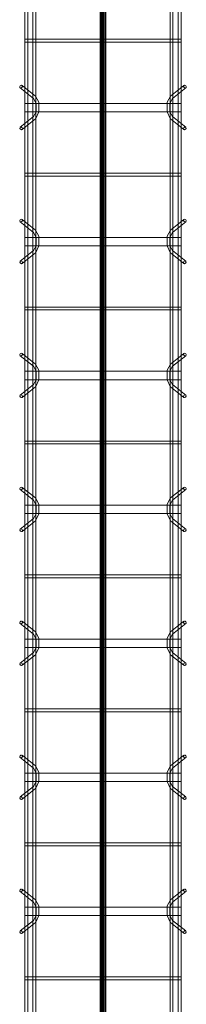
# Model space of a CAD drawing. Header units: inches. Extents: x -4136 to 1945, y -6639 to 12387.
# Tile 325 of 656: x -3162 to -3147, y 10662 to 10750. Entities that reach past the tile are written whole.
import ezdxf

# ---------------------------------------------------------------- set-up
doc = ezdxf.new("R2010")
doc.units = ezdxf.units.IN
doc.header["$MEASUREMENT"] = 0
doc.linetypes.add('Línea de rejilla', pattern=[0.875, 0.5, -0.125, 0.125, -0.125])
for name, color, linetype, lineweight in [('A-GENM', 7, 'Continuous', 9), ('S-BEAM', 7, 'Continuous', 9), ('S-GRID', 7, 'Continuous', 9)]:
    doc.layers.add(name, color=color, linetype=linetype, lineweight=lineweight)

# ---------------------------------------------------------------- blocks, each defined once
blk = doc.blocks.new('Dowel bar assembly - Dowel bar assembly-675476-SLAB ON GROUND JOINTS')
at = {"layer": 'S-BEAM', "color": 253, "true_color": 0xaaaaaa}
for p, q in [((308.765, 1.979), (0, 1.979)), ((47.871, 1.99), (47.871, -12.01)), ((48.129, 1.99), (47.871, 1.99)), ((47.871, 1.99), (48.129, 1.99)), ((48.129, -12.01), (48.129, 1.99)), ((52.024, 2.232), (52.973, 1.033)), ((53.175, 1.192), (52.225, 2.392)), ((53.625, 1.99), (53.625, -12.01)), ((54.375, 1.99), (53.625, 1.99)), ((53.625, 1.99), (54.375, 1.99)), ((54.375, -12.01), (54.375, 1.99)), ((55.761, 2.392), (54.811, 1.192)), ((55.013, 1.033), (55.962, 2.232)), ((59.871, 1.99), (59.871, -12.01)), ((60.129, 1.99), (59.871, 1.99)), ((59.871, 1.99), (60.129, 1.99)), ((60.129, -12.01), (60.129, 1.99)), ((64.024, 2.232), (64.973, 1.033)), ((65.175, 1.192), (64.225, 2.392)), ((65.625, 1.99), (65.625, -12.01)), ((66.375, 1.99), (65.625, 1.99)), ((65.625, 1.99), (66.375, 1.99)), ((66.375, -12.01), (66.375, 1.99)), ((67.761, 2.392), (66.811, 1.192)), ((67.013, 1.033), (67.962, 2.232)), ((71.871, 1.99), (71.871, -12.01)), ((72.129, 1.99), (71.871, 1.99)), ((71.871, 1.99), (72.129, 1.99)), ((72.129, -12.01), (72.129, 1.99)), ((76.024, 2.232), (76.973, 1.033)), ((77.175, 1.192), (76.225, 2.392)), ((77.625, 1.99), (77.625, -12.01)), ((78.375, 1.99), (77.625, 1.99)), ((77.625, 1.99), (78.375, 1.99)), ((78.375, -12.01), (78.375, 1.99)), ((79.761, 2.392), (78.811, 1.192)), ((79.013, 1.033), (79.962, 2.232)), ((83.871, 1.99), (83.871, -12.01)), ((84.129, 1.99), (83.871, 1.99)), ((83.871, 1.99), (84.129, 1.99)), ((84.129, -12.01), (84.129, 1.99)), ((88.024, 2.232), (88.973, 1.033)), ((89.175, 1.192), (88.225, 2.392)), ((89.625, 1.99), (89.625, -12.01)), ((90.375, 1.99), (89.625, 1.99)), ((89.625, 1.99), (90.375, 1.99)), ((90.375, -12.01), (90.375, 1.99)), ((91.761, 2.392), (90.811, 1.192)), ((91.013, 1.033), (91.962, 2.232)), ((95.871, 1.99), (95.871, -12.01)), ((96.129, 1.99), (95.871, 1.99)), ((95.871, 1.99), (96.129, 1.99)), ((96.129, -12.01), (96.129, 1.99)), ((100.024, 2.232), (100.973, 1.033)), ((101.175, 1.192), (100.225, 2.392)), ((101.625, 1.99), (101.625, -12.01)), ((102.375, 1.99), (101.625, 1.99)), ((101.625, 1.99), (102.375, 1.99)), ((102.375, -12.01), (102.375, 1.99)), ((103.761, 2.392), (102.811, 1.192)), ((103.013, 1.033), (103.962, 2.232)), ((107.871, 1.99), (107.871, -12.01)), ((108.129, 1.99), (107.871, 1.99)), ((107.871, 1.99), (108.129, 1.99)), ((108.129, -12.01), (108.129, 1.99)), ((112.024, 2.232), (112.973, 1.033)), ((113.175, 1.192), (112.225, 2.392)), ((113.625, 1.99), (113.625, -12.01)), ((114.375, 1.99), (113.625, 1.99)), ((113.625, 1.99), (114.375, 1.99)), ((114.375, -12.01), (114.375, 1.99)), ((115.761, 2.392), (114.811, 1.192)), ((115.013, 1.033), (115.962, 2.232)), ((119.871, 1.99), (119.871, -12.01)), ((120.129, 1.99), (119.871, 1.99)), ((119.871, 1.99), (120.129, 1.99)), ((120.129, -12.01), (120.129, 1.99)), ((124.024, 2.232), (124.973, 1.033)), ((125.175, 1.192), (124.225, 2.392)), ((125.625, 1.99), (125.625, -12.01)), ((126.375, 1.99), (125.625, 1.99)), ((125.625, 1.99), (126.375, 1.99)), ((126.375, -12.01), (126.375, 1.99)), ((127.761, 2.392), (126.811, 1.192)), ((127.013, 1.033), (127.962, 2.232)), ((131.871, 1.99), (131.871, -12.01)), ((132.129, 1.99), (131.871, 1.99)), ((131.871, 1.99), (132.129, 1.99)), ((132.129, -12.01), (132.129, 1.99)), ((0, 1.722), (308.765, 1.722)), ((308.765, 1.246), (0, 1.246)), ((0, 0.988), (308.765, 0.988)), ((308.765, -11.015), (0, -11.015)), ((0, -11.273), (308.765, -11.273)), ((52.973, -11.053), (52.024, -12.253)), ((52.225, -12.412), (53.175, -11.213)), ((54.811, -11.213), (55.761, -12.412)), ((55.962, -12.253), (55.013, -11.053)), ((64.973, -11.053), (64.024, -12.253)), ((64.225, -12.412), (65.175, -11.213)), ((66.811, -11.213), (67.761, -12.412)), ((67.962, -12.253), (67.013, -11.053)), ((76.973, -11.053), (76.024, -12.253)), ((76.225, -12.412), (77.175, -11.213)), ((78.811, -11.213), (79.761, -12.412)), ((79.962, -12.253), (79.013, -11.053)), ((88.973, -11.053), (88.024, -12.253)), ((88.225, -12.412), (89.175, -11.213)), ((90.811, -11.213), (91.761, -12.412)), ((91.962, -12.253), (91.013, -11.053)), ((100.973, -11.053), (100.024, -12.253)), ((100.225, -12.412), (101.175, -11.213)), ((102.811, -11.213), (103.761, -12.412)), ((103.962, -12.253), (103.013, -11.053)), ((112.973, -11.053), (112.024, -12.253)), ((112.225, -12.412), (113.175, -11.213)), ((114.811, -11.213), (115.761, -12.412)), ((115.962, -12.253), (115.013, -11.053)), ((124.973, -11.053), (124.024, -12.253)), ((124.225, -12.412), (125.175, -11.213)), ((126.811, -11.213), (127.761, -12.412)), ((127.962, -12.253), (127.013, -11.053)), ((308.765, -11.742), (0, -11.742)), ((0, -12), (308.765, -12)), ((48.129, -12.01), (47.871, -12.01)), ((47.871, -12.01), (48.129, -12.01)), ((54.375, -12.01), (53.625, -12.01)), ((53.625, -12.01), (54.375, -12.01)), ((60.129, -12.01), (59.871, -12.01)), ((59.871, -12.01), (60.129, -12.01)), ((66.375, -12.01), (65.625, -12.01)), ((65.625, -12.01), (66.375, -12.01)), ((72.129, -12.01), (71.871, -12.01)), ((71.871, -12.01), (72.129, -12.01)), ((78.375, -12.01), (77.625, -12.01)), ((77.625, -12.01), (78.375, -12.01)), ((84.129, -12.01), (83.871, -12.01)), ((83.871, -12.01), (84.129, -12.01)), ((90.375, -12.01), (89.625, -12.01)), ((89.625, -12.01), (90.375, -12.01)), ((96.129, -12.01), (95.871, -12.01)), ((95.871, -12.01), (96.129, -12.01)), ((102.375, -12.01), (101.625, -12.01)), ((101.625, -12.01), (102.375, -12.01)), ((108.129, -12.01), (107.871, -12.01)), ((107.871, -12.01), (108.129, -12.01)), ((114.375, -12.01), (113.625, -12.01)), ((113.625, -12.01), (114.375, -12.01)), ((120.129, -12.01), (119.871, -12.01)), ((119.871, -12.01), (120.129, -12.01)), ((126.375, -12.01), (125.625, -12.01)), ((125.625, -12.01), (126.375, -12.01)), ((132.129, -12.01), (131.871, -12.01)), ((131.871, -12.01), (132.129, -12.01))]:
    blk.add_line(p, q, dxfattribs=at)
at = {"layer": 'S-BEAM', "color": 253, "true_color": 0xaaaaaa, "flags": 128}
for points in [[(52.973, 1.033), (53.526, 0.731), (54.387, 0.715), (54.972, 0.987), (55.013, 1.033)], [(53.175, 1.192), (53.625, 0.972), (54.382, 0.977), (54.811, 1.192)], [(64.973, 1.033), (65.526, 0.731), (66.387, 0.715), (66.972, 0.987), (67.013, 1.033)], [(65.175, 1.192), (65.625, 0.972), (66.382, 0.977), (66.811, 1.192)], [(76.973, 1.033), (77.526, 0.731), (78.387, 0.715), (78.972, 0.987), (79.013, 1.033)], [(77.175, 1.192), (77.625, 0.972), (78.382, 0.977), (78.811, 1.192)], [(88.973, 1.033), (89.526, 0.731), (90.387, 0.715), (90.972, 0.987), (91.013, 1.033)], [(89.175, 1.192), (89.625, 0.972), (90.382, 0.977), (90.811, 1.192)], [(100.973, 1.033), (101.526, 0.731), (102.387, 0.715), (102.972, 0.987), (103.013, 1.033)], [(101.175, 1.192), (101.625, 0.972), (102.382, 0.977), (102.811, 1.192)], [(112.973, 1.033), (113.526, 0.731), (114.387, 0.715), (114.972, 0.987), (115.013, 1.033)], [(113.175, 1.192), (113.625, 0.972), (114.382, 0.977), (114.811, 1.192)], [(124.973, 1.033), (125.526, 0.731), (126.387, 0.715), (126.972, 0.987), (127.013, 1.033)], [(125.175, 1.192), (125.625, 0.972), (126.382, 0.977), (126.811, 1.192)], [(52.973, -11.053), (53.526, -10.751), (54.387, -10.736), (54.972, -11.007), (55.013, -11.053)], [(53.175, -11.213), (53.625, -10.993), (54.382, -10.997), (54.811, -11.213)], [(64.973, -11.053), (65.526, -10.751), (66.387, -10.736), (66.972, -11.007), (67.013, -11.053)], [(65.175, -11.213), (65.625, -10.993), (66.382, -10.997), (66.811, -11.213)], [(76.973, -11.053), (77.526, -10.751), (78.387, -10.736), (78.972, -11.007), (79.013, -11.053)], [(77.175, -11.213), (77.625, -10.993), (78.382, -10.997), (78.811, -11.213)], [(88.973, -11.053), (89.526, -10.751), (90.387, -10.736), (90.972, -11.007), (91.013, -11.053)], [(89.175, -11.213), (89.625, -10.993), (90.382, -10.997), (90.811, -11.213)], [(100.973, -11.053), (101.526, -10.751), (102.387, -10.736), (102.972, -11.007), (103.013, -11.053)], [(101.175, -11.213), (101.625, -10.993), (102.382, -10.997), (102.811, -11.213)], [(112.973, -11.053), (113.526, -10.751), (114.387, -10.736), (114.972, -11.007), (115.013, -11.053)], [(113.175, -11.213), (113.625, -10.993), (114.382, -10.997), (114.811, -11.213)], [(124.973, -11.053), (125.526, -10.751), (126.387, -10.736), (126.972, -11.007), (127.013, -11.053)], [(125.175, -11.213), (125.625, -10.993), (126.382, -10.997), (126.811, -11.213)]]:
    blk.add_lwpolyline(points, dxfattribs=at)
at = {"layer": 'S-BEAM', "color": 253, "true_color": 0xaaaaaa}
for centre, major_axis, start_param, end_param in [((52.125, 2.312), (0.101, 0.08), 5.709265, 8.850858), ((52.125, 2.312), (0.101, 0.08), 2.567673, 5.709265), ((55.862, 2.312), (-0.101, 0.08), 3.715513, 6.857105), ((55.862, 2.312), (-0.101, 0.08), 0.57392, 3.715513), ((64.125, 2.312), (0.101, 0.08), 5.709265, 8.850858), ((64.125, 2.312), (0.101, 0.08), 2.567673, 5.709265), ((67.862, 2.312), (-0.101, 0.08), 3.715513, 6.857105), ((67.862, 2.312), (-0.101, 0.08), 0.57392, 3.715513), ((76.125, 2.312), (0.101, 0.08), 5.709265, 8.850858), ((76.125, 2.312), (0.101, 0.08), 2.567673, 5.709265), ((79.862, 2.312), (-0.101, 0.08), 3.715513, 6.857105), ((79.862, 2.312), (-0.101, 0.08), 0.57392, 3.715513), ((88.125, 2.312), (0.101, 0.08), 5.709265, 8.850858), ((88.125, 2.312), (0.101, 0.08), 2.567673, 5.709265), ((91.862, 2.312), (-0.101, 0.08), 3.715513, 6.857105), ((91.862, 2.312), (-0.101, 0.08), 0.57392, 3.715513), ((100.125, 2.312), (0.101, 0.08), 5.709265, 8.850858), ((100.125, 2.312), (0.101, 0.08), 2.567673, 5.709265), ((103.862, 2.312), (-0.101, 0.08), 3.715513, 6.857105), ((103.862, 2.312), (-0.101, 0.08), 0.57392, 3.715513), ((112.125, 2.312), (0.101, 0.08), 5.709265, 8.850858), ((112.125, 2.312), (0.101, 0.08), 2.567673, 5.709265), ((115.862, 2.312), (-0.101, 0.08), 3.715513, 6.857105), ((115.862, 2.312), (-0.101, 0.08), 0.57392, 3.715513), ((124.125, 2.312), (0.101, 0.08), 5.709265, 8.850858), ((124.125, 2.312), (0.101, 0.08), 2.567673, 5.709265), ((127.862, 2.312), (-0.101, 0.08), 3.715513, 6.857105), ((127.862, 2.312), (-0.101, 0.08), 0.57392, 3.715513), ((52.125, -12.332), (-0.101, 0.08), 3.715513, 6.857105), ((52.125, -12.332), (-0.101, 0.08), 0.57392, 3.715513), ((55.862, -12.332), (0.101, 0.08), 5.709265, 8.850858), ((55.862, -12.332), (0.101, 0.08), 2.567673, 5.709265), ((64.125, -12.332), (-0.101, 0.08), 3.715513, 6.857105), ((64.125, -12.332), (-0.101, 0.08), 0.57392, 3.715513), ((67.862, -12.332), (0.101, 0.08), 5.709265, 8.850858), ((67.862, -12.332), (0.101, 0.08), 2.567673, 5.709265), ((76.125, -12.332), (-0.101, 0.08), 3.715513, 6.857105), ((76.125, -12.332), (-0.101, 0.08), 0.57392, 3.715513), ((79.862, -12.332), (0.101, 0.08), 5.709265, 8.850858), ((79.862, -12.332), (0.101, 0.08), 2.567673, 5.709265), ((88.125, -12.332), (-0.101, 0.08), 3.715513, 6.857105), ((88.125, -12.332), (-0.101, 0.08), 0.57392, 3.715513), ((91.862, -12.332), (0.101, 0.08), 5.709265, 8.850858), ((91.862, -12.332), (0.101, 0.08), 2.567673, 5.709265), ((100.125, -12.332), (-0.101, 0.08), 3.715513, 6.857105), ((100.125, -12.332), (-0.101, 0.08), 0.57392, 3.715513), ((103.862, -12.332), (0.101, 0.08), 5.709265, 8.850858), ((103.862, -12.332), (0.101, 0.08), 2.567673, 5.709265), ((112.125, -12.332), (-0.101, 0.08), 3.715513, 6.857105), ((112.125, -12.332), (-0.101, 0.08), 0.57392, 3.715513), ((115.862, -12.332), (0.101, 0.08), 5.709265, 8.850858), ((115.862, -12.332), (0.101, 0.08), 2.567673, 5.709265), ((124.125, -12.332), (-0.101, 0.08), 3.715513, 6.857105), ((124.125, -12.332), (-0.101, 0.08), 0.57392, 3.715513), ((127.862, -12.332), (0.101, 0.08), 5.709265, 8.850858), ((127.862, -12.332), (0.101, 0.08), 2.567673, 5.709265)]:
    blk.add_ellipse(centre, major_axis=major_axis, ratio=0.816528, start_param=start_param, end_param=end_param, dxfattribs=at)

msp = doc.modelspace()

# ---------------------------------------------------------------- hatches: boundary and pattern name
at = {"layer": 'A-GENM', "true_color": 0x0000ff}
for points in [[(-3154.58036, 10487.39812), (-3154.58036, 10796.23067), (-3154.32374, 10795.97404), (-3154.15717, 10796.14062), (-3154.15717, 10487.48818), (-3154.32374, 10487.65475)], [(-3154.52059, 10487.4579), (-3154.52059, 10796.1709), (-3154.32374, 10795.97404), (-3154.21238, 10796.0854), (-3154.12689, 10796.1709), (-3154.12689, 10487.4579), (-3154.21238, 10487.54339), (-3154.32374, 10487.65475)], [(-3154.50273, 10487.47576), (-3154.50273, 10796.15304), (-3154.32374, 10795.97404), (-3154.15869, 10796.13909), (-3154.15869, 10487.4897), (-3154.32374, 10487.65475)], [(-3154.49348, 10487.485), (-3154.49348, 10796.14379), (-3154.32374, 10795.97404), (-3154.07181, 10796.22598), (-3154.07181, 10487.40282), (-3154.32374, 10487.65475)], [(-3154.32374, 10487.65475), (-3154.36718, 10487.61131), (-3154.36718, 10796.01748), (-3154.32374, 10795.97404), (-3154.2803, 10796.01748), (-3154.2803, 10487.61131)], [(-3154.2803, 10487.61131), (-3154.2803, 10796.01748), (-3154.07029, 10796.2275), (-3154.07029, 10487.4013)]]:
    msp.add_hatch(color=5, dxfattribs=at).paths.add_polyline_path(points, flags=0)

# ---------------------------------------------------------------- linework, layer by layer
at = {"layer": 'A-GENM', "color": 5, "true_color": 0x0000ff}
for p, q in [((-3154.58036, 10487.39812), (-3154.58036, 10796.23067)), ((-3154.52059, 10487.4579), (-3154.52059, 10796.1709)), ((-3154.52059, 10796.1709), (-3154.52059, 10487.4579)), ((-3154.50273, 10796.15304), (-3154.50273, 10487.47576)), ((-3154.49348, 10487.485), (-3154.49348, 10796.14379)), ((-3154.48122, 10796.13152), (-3154.48122, 10487.49727)), ((-3154.48122, 10796.13152), (-3154.48122, 10487.49727)), ((-3154.41585, 10796.06616), (-3154.41585, 10487.56264)), ((-3154.36718, 10487.61131), (-3154.36718, 10796.01748)), ((-3154.2803, 10796.01748), (-3154.2803, 10487.61131)), ((-3154.16626, 10487.49727), (-3154.16626, 10796.13152)), ((-3154.16626, 10487.49727), (-3154.16626, 10796.13152)), ((-3154.15869, 10487.4897), (-3154.15869, 10796.13909)), ((-3154.15717, 10487.48818), (-3154.15717, 10796.14062)), ((-3154.12689, 10796.1709), (-3154.12689, 10487.4579)), ((-3154.12689, 10796.1709), (-3154.12689, 10487.4579)), ((-3154.07181, 10487.40282), (-3154.07181, 10796.22598)), ((-3154.07029, 10487.4013), (-3154.07029, 10796.2275))]:
    msp.add_line(p, q, dxfattribs=at)
at = {"layer": 'S-GRID', "color": 253, "linetype": 'Línea de rejilla', "true_color": 0xaaaaaa}
msp.add_line((-3154.32374, 9772.6103), (-3154.32374, 12288.55505), dxfattribs=at)

# ---------------------------------------------------------------- block references
at = {"layer": 'S-BEAM', "color": 253, "true_color": 0xaaaaaa, "rotation": 269.9999999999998}
msp.add_blockref('Dowel bar assembly - Dowel bar assembly-675476-SLAB ON GROUND JOINTS', (-3149.31354, 10796.2402), dxfattribs=at)

doc.saveas('drawing.dxf')
